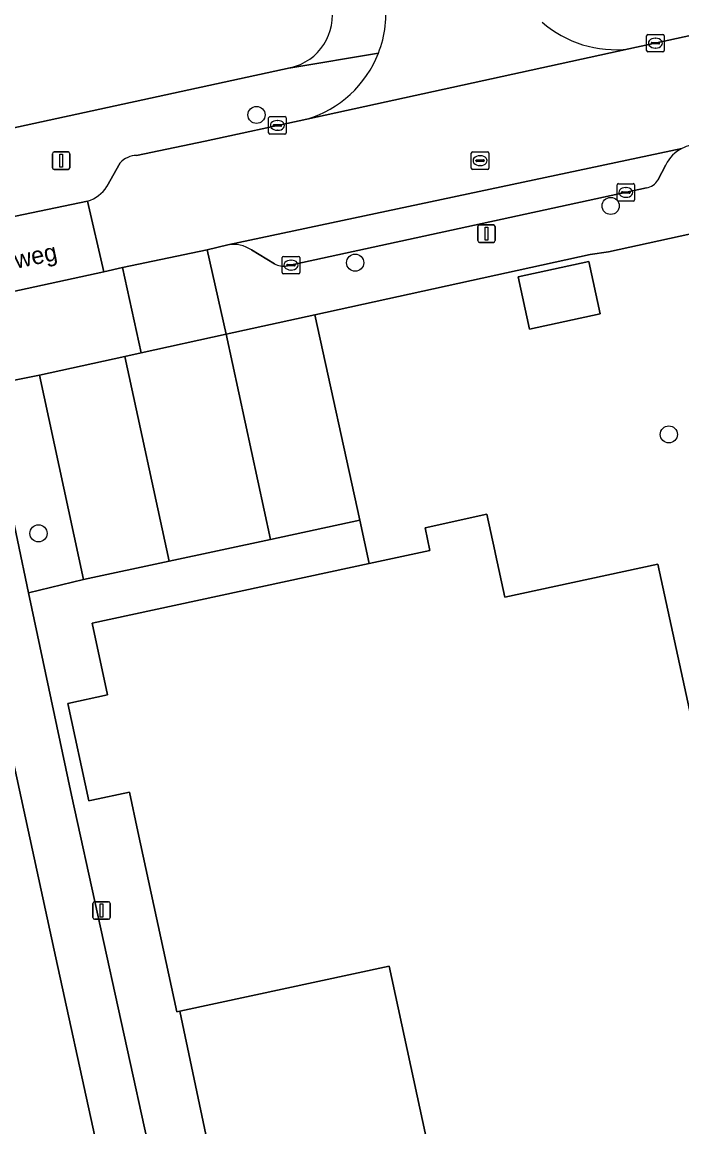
# Model space of a CAD drawing. Extents: x 160030 to 160839, y 385325 to 386450.
# Drawn here: x 160634.3 to 160671.9, y 385832.8 to 385895.8 of the extents above; entities that cross this region are included whole.
import ezdxf

# ---------------------------------------------------------------- set-up
doc = ezdxf.new("R2010")
doc.units = 0
for name, color, linetype in [('IMGEO_Boom', 7, 'Continuous'), ('IMGEO_Erf', 7, 'Continuous'), ('IMGEO_Groenvoorziening', 7, 'Continuous'), ('IMGEO_Hek', 7, 'Continuous'), ('IMGEO_Kolk', 7, 'Continuous'), ('IMGEO_Lichtmast', 7, 'Continuous'), ('IMGEO_Openbare_ruimte_label', 7, 'Continuous'), ('IMGEO_Pand', 7, 'Continuous'), ('IMGEO_Parkeervlak_open', 7, 'Continuous'), ('IMGEO_Rijbaan_lokaal_gesloten', 7, 'Continuous'), ('IMGEO_Rijbaan_lokaal_open', 7, 'Continuous'), ('IMGEO_Rioolput', 7, 'Continuous'), ('IMGEO_Voetpad_open', 7, 'Continuous')]:
    doc.layers.add(name, color=color, linetype=linetype)

msp = doc.modelspace()

# ---------------------------------------------------------------- linework, layer by layer
at = {"layer": 'IMGEO_Boom'}
for centre in [(160647.65, 385890.549), (160667.85, 385885.356), (160653.276, 385882.116), (160671.166, 385872.316), (160635.219, 385866.671)]:
    msp.add_circle(centre, 0.489, dxfattribs=at)
at = {"layer": 'IMGEO_Erf'}
for points in [[(160606.562, 385883.898), (160649.577, 385893.241)], [(160703.225, 385890.504), (160667.728, 385882.737), (160666.678, 385882.585), (160650.98, 385879.145), (160653.541, 385867.425), (160654.083, 385864.947), (160657.543, 385865.693), (160657.261, 385866.992), (160660.779, 385867.756), (160661.233, 385865.665), (160661.274, 385865.479), (160661.805, 385863.033), (160670.532, 385864.905), (160673.862, 385849.606)]]:
    msp.add_lwpolyline(points, dxfattribs=at)
for points in [[(160662.571, 385881.312), (160666.611, 385882.182), (160667.253, 385879.198), (160663.213, 385878.329)], [(160645.927, 385878.037), (160641.076, 385876.974), (160640.147, 385876.77), (160642.665, 385865.082), (160648.449, 385866.328)], [(160655.225, 385841.973), (160643.27, 385839.397), (160644.831, 385832.004), (160647.349, 385820.075), (160647.37, 385820.08), (160661.638, 385823.316), (160661.005, 385826.258), (160658.717, 385825.765)]]:
    msp.add_lwpolyline(points, close=True, dxfattribs=at)
msp.add_arc((160648.925, 385896.229), 3.058, 282.31889, 12.06866, dxfattribs=at)
at = {"layer": 'IMGEO_Groenvoorziening'}
msp.add_lwpolyline([(160635.279, 385875.704), (160632.21, 385875.088), (160632.742, 385872.299), (160634.649, 385863.282), (160637.791, 385864.032)], close=True, dxfattribs=at)
at = {"layer": 'IMGEO_Hek'}
for points in [[(160667.728, 385882.737), (160703.225, 385890.504), (160705.952, 385889.337)], [(160653.541, 385867.425), (160650.98, 385879.145)], [(160654.083, 385864.947), (160653.541, 385867.425)], [(160643.27, 385839.397), (160644.831, 385832.004)]]:
    msp.add_lwpolyline(points, dxfattribs=at)
at = {"layer": 'IMGEO_Kolk'}
for p, q in [((160669.899, 385894.217), (160669.899, 385895.069)), ((160669.974, 385895.143), (160670.826, 385895.143)), ((160670.387, 385894.923), (160670.412, 385894.923)), ((160670.9, 385895.069), (160670.9, 385894.217)), ((160670.158, 385894.637), (160670.158, 385894.649)), ((160670.596, 385894.6), (160670.198, 385894.6)), ((160670.201, 385894.686), (160670.599, 385894.686)), ((160670.41, 385894.363), (160670.385, 385894.363)), ((160670.642, 385894.649), (160670.642, 385894.637)), ((160670.826, 385894.143), (160669.974, 385894.143)), ((160648.417, 385890.449), (160649.269, 385890.449)), ((160648.342, 385889.523), (160648.342, 385890.375)), ((160648.601, 385889.943), (160648.601, 385889.955)), ((160649.039, 385889.906), (160648.641, 385889.906)), ((160648.644, 385889.992), (160649.042, 385889.992)), ((160648.83, 385890.229), (160648.855, 385890.229)), ((160649.085, 385889.955), (160649.085, 385889.943)), ((160649.343, 385890.375), (160649.343, 385889.523)), ((160649.269, 385889.449), (160648.417, 385889.449)), ((160648.853, 385889.669), (160648.828, 385889.669)), ((160668.212, 385885.699), (160668.212, 385886.551)), ((160668.287, 385886.625), (160669.139, 385886.625)), ((160668.471, 385886.119), (160668.471, 385886.131)), ((160668.909, 385886.082), (160668.511, 385886.082)), ((160668.514, 385886.168), (160668.912, 385886.168)), ((160668.7, 385886.405), (160668.725, 385886.405)), ((160668.955, 385886.131), (160668.955, 385886.119)), ((160669.213, 385886.551), (160669.213, 385885.699)), ((160669.139, 385885.625), (160668.287, 385885.625)), ((160668.723, 385885.845), (160668.698, 385885.845)), ((160649.118, 385881.552), (160649.118, 385882.404)), ((160649.193, 385882.478), (160650.045, 385882.478)), ((160649.606, 385882.258), (160649.631, 385882.258)), ((160650.119, 385882.404), (160650.119, 385881.552)), ((160649.377, 385881.972), (160649.377, 385881.984)), ((160649.815, 385881.935), (160649.417, 385881.935)), ((160649.42, 385882.021), (160649.818, 385882.021)), ((160649.629, 385881.698), (160649.604, 385881.698)), ((160649.861, 385881.984), (160649.861, 385881.972)), ((160650.045, 385881.478), (160649.193, 385881.478))]:
    msp.add_line(p, q, dxfattribs=at)
for points in [[(160669.899, 385894.217), (160669.899, 385895.069)], [(160669.974, 385895.143), (160670.826, 385895.143)], [(160670.9, 385895.069), (160670.9, 385894.217)], [(160670.826, 385894.143), (160669.974, 385894.143)], [(160648.417, 385890.449), (160649.269, 385890.449)], [(160648.342, 385889.523), (160648.342, 385890.375)], [(160649.343, 385890.375), (160649.343, 385889.523)], [(160649.269, 385889.449), (160648.417, 385889.449)], [(160668.212, 385885.699), (160668.212, 385886.551)], [(160668.287, 385886.625), (160669.139, 385886.625)], [(160669.213, 385886.551), (160669.213, 385885.699)], [(160669.139, 385885.625), (160668.287, 385885.625)], [(160649.118, 385881.552), (160649.118, 385882.404)], [(160649.193, 385882.478), (160650.045, 385882.478)], [(160650.119, 385882.404), (160650.119, 385881.552)], [(160650.045, 385881.478), (160649.193, 385881.478)]]:
    msp.add_lwpolyline(points, dxfattribs=at)
for centre, radius, start, end in [((160669.976, 385895.067), 0.0765, 91.55205, 178.44795), ((160669.976, 385895.067), 0.0765, 91.55205, 178.44795), ((160670.824, 385895.067), 0.0765, 1.55205, 88.44795), ((160670.824, 385895.067), 0.0765, 1.55205, 88.44795), ((160670.198, 385894.646), 0.0403, 85.87752, 175.75265), ((160670.195, 385894.636), 0.0366, 178.93798, 274.71019), ((160670.599, 385894.643), 0.043, 264.86636, 352.45326), ((160670.603, 385894.648), 0.0386, 1.73085, 96.63898), ((160669.976, 385894.219), 0.0765, 181.55205, 268.44795), ((160669.976, 385894.219), 0.0765, 181.55205, 268.44795), ((160670.824, 385894.219), 0.0765, 271.55205, 358.44795), ((160670.824, 385894.219), 0.0765, 271.55205, 358.44795), ((160648.419, 385890.373), 0.0765, 91.55205, 178.44795), ((160648.419, 385890.373), 0.0765, 91.55205, 178.44795), ((160649.267, 385890.373), 0.0765, 1.55205, 88.44795), ((160649.267, 385890.373), 0.0765, 1.55205, 88.44795), ((160648.641, 385889.952), 0.0403, 85.87752, 175.75265), ((160648.638, 385889.942), 0.0366, 178.93798, 274.71019), ((160649.042, 385889.949), 0.043, 264.86636, 352.45326), ((160649.046, 385889.954), 0.0386, 1.73085, 96.63898), ((160648.419, 385889.525), 0.0765, 181.55205, 268.44795), ((160648.419, 385889.525), 0.0765, 181.55205, 268.44795), ((160649.267, 385889.525), 0.0765, 271.55205, 358.44795), ((160649.267, 385889.525), 0.0765, 271.55205, 358.44795), ((160668.289, 385886.549), 0.0765, 91.55205, 178.44795), ((160668.289, 385886.549), 0.0765, 91.55205, 178.44795), ((160668.511, 385886.128), 0.0403, 85.87752, 175.75265), ((160668.508, 385886.118), 0.0366, 178.93798, 274.71019), ((160668.912, 385886.125), 0.043, 264.86636, 352.45326), ((160668.916, 385886.13), 0.0386, 1.73085, 96.63898), ((160669.137, 385886.549), 0.0765, 1.55205, 88.44795), ((160669.137, 385886.549), 0.0765, 1.55205, 88.44795), ((160668.289, 385885.701), 0.0765, 181.55205, 268.44795), ((160668.289, 385885.701), 0.0765, 181.55205, 268.44795), ((160669.137, 385885.701), 0.0765, 271.55205, 358.44795), ((160669.137, 385885.701), 0.0765, 271.55205, 358.44795), ((160649.195, 385882.402), 0.0765, 91.55205, 178.44795), ((160649.195, 385882.402), 0.0765, 91.55205, 178.44795), ((160650.043, 385882.402), 0.0765, 1.55205, 88.44795), ((160650.043, 385882.402), 0.0765, 1.55205, 88.44795), ((160649.417, 385881.981), 0.0403, 85.87752, 175.75265), ((160649.414, 385881.971), 0.0366, 178.93798, 274.71019), ((160649.818, 385881.978), 0.043, 264.86636, 352.45326), ((160649.822, 385881.983), 0.0386, 1.73085, 96.63898), ((160649.195, 385881.554), 0.0765, 181.55205, 268.44795), ((160649.195, 385881.554), 0.0765, 181.55205, 268.44795), ((160650.043, 385881.554), 0.0765, 271.55205, 358.44795), ((160650.043, 385881.554), 0.0765, 271.55205, 358.44795)]:
    msp.add_arc(centre, radius, start, end, dxfattribs=at)
for centre, major_axis, ratio, start_param, end_param in [((160670.386, 385894.643), (-0.387, 0.002), 0.722429, 4.712389, 7.853982), ((160670.411, 385894.643), (-0.39, 0.002), 0.717154, 1.570796, 4.712389), ((160648.829, 385889.949), (-0.387, 0.002), 0.722429, 4.712389, 7.853982), ((160648.854, 385889.949), (-0.39, 0.002), 0.717154, 1.570796, 4.712389), ((160668.699, 385886.125), (-0.387, 0.002), 0.722429, 4.712389, 7.853982), ((160668.724, 385886.125), (-0.39, 0.002), 0.717154, 1.570796, 4.712389), ((160649.605, 385881.978), (-0.387, 0.002), 0.722429, 4.712389, 7.853982), ((160649.63, 385881.978), (-0.39, 0.002), 0.717154, 1.570796, 4.712389)]:
    msp.add_ellipse(centre, major_axis=major_axis, ratio=ratio, start_param=start_param, end_param=end_param, dxfattribs=at)
at = {"layer": 'IMGEO_Lichtmast'}
for p, q in [((160636.013, 385887.536), (160636.013, 385888.336)), ((160636.013, 385888.336), (160636.013, 385887.536)), ((160636.113, 385888.436), (160636.903, 385888.436)), ((160636.903, 385888.436), (160636.113, 385888.436)), ((160637.003, 385888.336), (160637.003, 385887.536)), ((160637.003, 385887.536), (160637.003, 385888.336)), ((160636.903, 385887.436), (160636.113, 385887.436)), ((160636.113, 385887.436), (160636.903, 385887.436)), ((160660.267, 385883.375), (160660.267, 385884.175)), ((160660.267, 385884.175), (160660.267, 385883.375)), ((160660.367, 385884.275), (160661.157, 385884.275)), ((160661.157, 385884.275), (160660.367, 385884.275)), ((160661.257, 385884.175), (160661.257, 385883.375)), ((160661.257, 385883.375), (160661.257, 385884.175)), ((160661.157, 385883.275), (160660.367, 385883.275)), ((160660.367, 385883.275), (160661.157, 385883.275)), ((160638.317, 385844.746), (160638.317, 385845.546)), ((160638.317, 385845.546), (160638.317, 385844.746)), ((160638.417, 385845.646), (160639.207, 385845.646)), ((160639.207, 385845.646), (160638.417, 385845.646)), ((160639.307, 385845.546), (160639.307, 385844.746)), ((160639.307, 385844.746), (160639.307, 385845.546)), ((160639.207, 385844.646), (160638.417, 385844.646)), ((160638.417, 385844.646), (160639.207, 385844.646))]:
    msp.add_line(p, q, dxfattribs=at)
for points in [[(160636.433, 385888.311), (160636.583, 385888.311), (160636.583, 385887.561), (160636.433, 385887.561), (160636.433, 385888.311)], [(160660.687, 385884.15), (160660.837, 385884.15), (160660.837, 385883.4), (160660.687, 385883.4), (160660.687, 385884.15)], [(160638.737, 385845.521), (160638.887, 385845.521), (160638.887, 385844.771), (160638.737, 385844.771), (160638.737, 385845.521)]]:
    msp.add_lwpolyline(points, dxfattribs=at)
for centre, start, end in [((160636.113, 385888.336), 90, 180), ((160636.113, 385888.336), 90, 180), ((160636.903, 385888.336), 0, 90), ((160636.903, 385888.336), 360, 90), ((160636.113, 385887.536), 180, 270), ((160636.113, 385887.536), 180, 270), ((160636.903, 385887.536), 270, 0), ((160636.903, 385887.536), 270, 0), ((160660.367, 385884.175), 90, 180), ((160660.367, 385884.175), 90, 180), ((160661.157, 385884.175), 0, 90), ((160661.157, 385884.175), 360, 90), ((160660.367, 385883.375), 180, 270), ((160660.367, 385883.375), 180, 270), ((160661.157, 385883.375), 270, 0), ((160661.157, 385883.375), 270, 0), ((160638.417, 385845.546), 90, 180), ((160638.417, 385845.546), 90, 180), ((160639.207, 385845.546), 0, 90), ((160639.207, 385845.546), 360, 90), ((160638.417, 385844.746), 180, 270), ((160638.417, 385844.746), 180, 270), ((160639.207, 385844.746), 270, 0), ((160639.207, 385844.746), 270, 0)]:
    msp.add_arc(centre, 0.1, start, end, dxfattribs=at)
at = {"layer": 'IMGEO_Pand'}
for points in [[(160662.571, 385881.312), (160663.213, 385878.329), (160667.253, 385879.198), (160666.611, 385882.182)], [(160640.43, 385823.13), (160636.213, 385842.456), (160632.632, 385858.869), (160615.313, 385855.096), (160615.84, 385853.105), (160617.252, 385846.7), (160610.802, 385843.631), (160621.639, 385820.722), (160622.772, 385821.298), (160623.132, 385819.354), (160637.627, 385822.518)]]:
    msp.add_lwpolyline(points, close=True, dxfattribs=at)
msp.add_lwpolyline([(160673.862, 385849.606), (160670.532, 385864.905), (160661.805, 385863.033), (160661.274, 385865.479), (160661.233, 385865.665), (160660.779, 385867.756), (160657.261, 385866.992), (160657.543, 385865.693), (160654.083, 385864.947), (160638.272, 385861.54), (160639.154, 385857.448), (160636.889, 385856.96), (160638.085, 385851.408), (160638.252, 385851.444), (160640.399, 385851.907), (160640.884, 385849.657), (160643.103, 385839.361), (160643.27, 385839.397), (160655.225, 385841.973), (160658.717, 385825.765)], dxfattribs=at)
at = {"layer": 'IMGEO_Parkeervlak_open'}
for points in [[(160671.91, 385888.637), (160646.012, 385883.143)], [(160670.547, 385886.828), (160670.998, 385887.708)], [(160649.397, 385881.93), (160669.892, 385886.381)], [(160647.373, 385882.843), (160648.672, 385882.054)]]:
    msp.add_lwpolyline(points, dxfattribs=at)
for points in [[(160650.98, 385879.145), (160645.927, 385878.037), (160648.449, 385866.328), (160653.541, 385867.425)], [(160640.147, 385876.77), (160635.279, 385875.704), (160637.791, 385864.032), (160642.665, 385865.082)]]:
    msp.add_lwpolyline(points, close=True, dxfattribs=at)
for centre, radius, start, end in [((160672.837, 385886.815), 2.044, 116.95775, 154.10037), ((160669.672, 385887.407), 1.049, 282.10923, 326.51337), ((160646.291, 385881.173), 1.989, 57.06488, 98.07371), ((160649.208, 385883.004), 1.091, 240.59011, 279.99861)]:
    msp.add_arc(centre, radius, start, end, dxfattribs=at)
at = {"layer": 'IMGEO_Rijbaan_lokaal_gesloten'}
for points in [[(160708.656, 385904.992), (160702.992, 385903.379), (160690.461, 385899.811), (160679.319, 385896.586), (160668.89, 385894.313), (160650.516, 385890.311), (160644.724, 385889.045), (160640.815, 385888.233)], [(160638.02, 385885.63), (160638.936, 385881.592), (160640.008, 385881.844), (160644.835, 385882.845), (160646.012, 385883.143), (160671.91, 385888.637)], [(160639.884, 385887.814), (160639.116, 385886.455)]]:
    msp.add_lwpolyline(points, dxfattribs=at)
for centre, radius, start, end in [((160672.835, 385886.832), 2.028, 86.80409, 117.12897), ((160640.794, 385887.037), 1.196, 88.97171, 139.48889), ((160637.435, 385887.547), 2.005, 286.96076, 326.97951)]:
    msp.add_arc(centre, radius, start, end, dxfattribs=at)
at = {"layer": 'IMGEO_Rijbaan_lokaal_open'}
msp.add_lwpolyline([(160650.516, 385890.311), (160668.89, 385894.313)], dxfattribs=at)
msp.add_lwpolyline([(160630.61, 385879.785), (160638.936, 385881.592), (160638.02, 385885.63), (160629.681, 385883.897)], close=True, dxfattribs=at)
for centre, radius, start, end in [((160648.742, 385896.339), 6.286, 338.84847, 8.14876), ((160668.142, 385900.67), 6.4, 228.91945, 276.71262), ((160648.743, 385896.341), 6.285, 286.38327, 338.83027)]:
    msp.add_arc(centre, radius, start, end, dxfattribs=at)
at = {"layer": 'IMGEO_Rioolput'}
for p, q in [((160659.9, 385887.514), (160659.9, 385888.366)), ((160659.975, 385888.44), (160660.827, 385888.44)), ((160660.159, 385887.934), (160660.159, 385887.946)), ((160660.202, 385887.983), (160660.6, 385887.983)), ((160660.388, 385888.22), (160660.413, 385888.22)), ((160660.643, 385887.946), (160660.643, 385887.934)), ((160660.901, 385888.366), (160660.901, 385887.514)), ((160660.827, 385887.44), (160659.975, 385887.44)), ((160660.597, 385887.897), (160660.199, 385887.897)), ((160660.411, 385887.66), (160660.386, 385887.66))]:
    msp.add_line(p, q, dxfattribs=at)
for points in [[(160659.9, 385887.514), (160659.9, 385888.366)], [(160659.975, 385888.44), (160660.827, 385888.44)], [(160660.901, 385888.366), (160660.901, 385887.514)], [(160660.827, 385887.44), (160659.975, 385887.44)]]:
    msp.add_lwpolyline(points, dxfattribs=at)
for centre, radius, start, end in [((160659.977, 385888.364), 0.0765, 91.55205, 178.44795), ((160659.977, 385888.364), 0.0765, 91.55205, 178.44795), ((160660.199, 385887.943), 0.0403, 85.87752, 175.75265), ((160660.196, 385887.933), 0.0366, 178.93798, 274.71019), ((160660.6, 385887.94), 0.043, 264.86636, 352.45326), ((160660.604, 385887.945), 0.0386, 1.73085, 96.63898), ((160660.825, 385888.364), 0.0765, 1.55205, 88.44795), ((160660.825, 385888.364), 0.0765, 1.55205, 88.44795), ((160659.977, 385887.516), 0.0765, 181.55205, 268.44795), ((160659.977, 385887.516), 0.0765, 181.55205, 268.44795), ((160660.825, 385887.516), 0.0765, 271.55205, 358.44795), ((160660.825, 385887.516), 0.0765, 271.55205, 358.44795)]:
    msp.add_arc(centre, radius, start, end, dxfattribs=at)
for centre, major_axis, ratio, start_param, end_param in [((160660.387, 385887.94), (-0.387, 0.002), 0.722429, 4.712389, 7.853982), ((160660.412, 385887.94), (-0.39, 0.002), 0.717154, 1.570796, 4.712389)]:
    msp.add_ellipse(centre, major_axis=major_axis, ratio=ratio, start_param=start_param, end_param=end_param, dxfattribs=at)
at = {"layer": 'IMGEO_Voetpad_open'}
for points in [[(160668.89, 385894.313), (160679.319, 385896.586), (160690.461, 385899.811)], [(160654.604, 385894.071), (160649.6, 385893.239), (160649.577, 385893.241), (160606.562, 385883.898), (160606.54, 385883.89), (160600.02, 385882.358), (160596.143, 385881.532), (160595.609, 385881.402), (160595.944, 385879.881), (160591.935, 385878.967), (160591.536, 385880.739), (160588.842, 385880.126), (160589.504, 385877.06), (160595.933, 385878.44), (160596.596, 385878.581), (160596.49, 385879.069), (160601.132, 385880.077), (160601.238, 385879.589), (160605.238, 385880.442), (160624.727, 385884.695)], [(160649.577, 385893.241), (160649.6, 385893.239), (160654.604, 385894.071)], [(160646.012, 385883.143), (160644.835, 385882.845), (160645.927, 385878.037), (160650.98, 385879.145), (160666.678, 385882.585), (160667.728, 385882.737), (160703.225, 385890.504), (160705.952, 385889.337), (160707.016, 385884.582), (160715.104, 385846.987), (160717.705, 385834.896), (160720.027, 385824.103)], [(160640.815, 385888.233), (160644.724, 385889.045), (160650.516, 385890.311)], [(160639.116, 385886.455), (160639.884, 385887.814)], [(160670.998, 385887.708), (160670.547, 385886.828)], [(160669.892, 385886.381), (160649.397, 385881.93)], [(160629.681, 385883.897), (160638.02, 385885.63)], [(160648.672, 385882.054), (160647.373, 385882.843)], [(160637.092, 385851.736), (160634.649, 385863.282), (160632.742, 385872.299), (160632.21, 385875.088), (160629.316, 385874.508), (160631.321, 385864.631), (160632.478, 385859.677), (160632.488, 385859.634), (160632.632, 385858.869), (160636.213, 385842.456), (160640.43, 385823.13), (160637.627, 385822.518), (160637.74, 385822.046), (160638.904, 385817.087), (160639.552, 385814.326), (160640.679, 385814.552), (160646.6, 385815.891), (160647.254, 385819.037)], [(160644.831, 385832.004), (160643.27, 385839.397), (160643.103, 385839.361), (160640.884, 385849.657), (160640.399, 385851.907), (160638.252, 385851.444), (160638.085, 385851.408), (160636.889, 385856.96), (160639.154, 385857.448), (160638.272, 385861.54), (160654.083, 385864.947), (160653.541, 385867.425), (160648.449, 385866.328), (160642.665, 385865.082), (160637.791, 385864.032), (160634.649, 385863.282), (160637.092, 385851.736), (160641.601, 385831.195), (160643.784, 385821.25)], [(160643.784, 385821.25), (160641.601, 385831.195), (160637.092, 385851.736)]]:
    msp.add_lwpolyline(points, dxfattribs=at)
for points in [[(160645.927, 385878.037), (160644.835, 385882.845), (160640.008, 385881.844), (160641.076, 385876.974)], [(160640.008, 385881.844), (160638.936, 385881.592), (160630.61, 385879.785), (160627.388, 385879.082), (160628.403, 385874.325), (160629.316, 385874.508), (160632.21, 385875.088), (160635.279, 385875.704), (160640.147, 385876.77), (160641.076, 385876.974)]]:
    msp.add_lwpolyline(points, close=True, dxfattribs=at)
for centre, radius, start, end in [((160648.925, 385896.229), 3.058, 282.31889, 12.06866), ((160648.742, 385896.339), 6.286, 338.84847, 8.14876), ((160668.142, 385900.67), 6.4, 228.91945, 276.71262), ((160648.743, 385896.341), 6.285, 286.38327, 338.83027), ((160672.837, 385886.815), 2.044, 116.95775, 154.10037), ((160672.835, 385886.832), 2.028, 86.80409, 117.12897), ((160640.794, 385887.037), 1.196, 88.97171, 139.48889), ((160669.672, 385887.407), 1.049, 282.10923, 326.51337), ((160637.435, 385887.547), 2.005, 286.96076, 326.97951), ((160646.291, 385881.173), 1.989, 57.06488, 98.07371), ((160649.208, 385883.004), 1.091, 240.59011, 279.99861)]:
    msp.add_arc(centre, radius, start, end, dxfattribs=at)

# ---------------------------------------------------------------- texts
at = {"layer": 'IMGEO_Openbare_ruimte_label'}
msp.add_text('Barrierweg', height=1, rotation=12.11876, dxfattribs=at).set_placement((160630.03, 385880.925))

doc.saveas('drawing.dxf')
